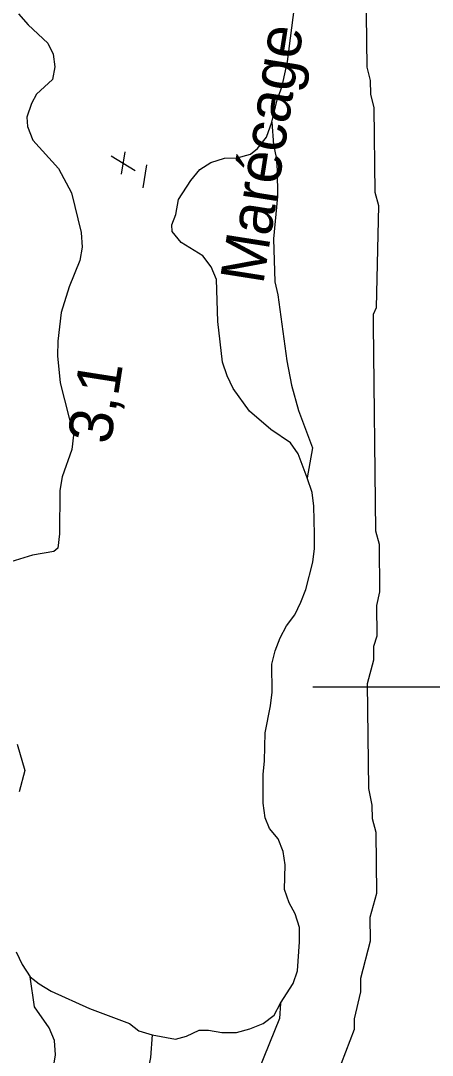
# Model space of a CAD drawing. Extents: x 282461 to 284471, y 5554090 to 5557646.
# Drawn here: x 283569.9 to 283598.2, y 5556774.7 to 5556845.7 of the extents above; entities that cross this region are included whole.
import ezdxf

# ---------------------------------------------------------------- set-up
doc = ezdxf.new("R2010")
doc.units = 0
for name, color, linetype in [('Niveau 2', 7, 'Continuous'), ('Niveau 3', 7, 'Continuous'), ('Niveau 4', 7, 'Continuous'), ('Niveau 61', 7, 'Continuous'), ('Niveau 7', 7, 'Continuous')]:
    doc.layers.add(name, color=color, linetype=linetype)

msp = doc.modelspace()

# ---------------------------------------------------------------- linework, layer by layer
at = {"layer": 'Niveau 2'}
for points in [[(283593.3, 5556780.02), (283593.97, 5556782.58), (283593.95, 5556784.21), (283594.4, 5556785.84), (283594.35, 5556790.02), (283594.11, 5556790.95), (283594.09, 5556791.88), (283593.85, 5556793.04), (283593.76, 5556800.24), (283594.21, 5556801.87), (283594.2, 5556802.8), (283594.42, 5556803.5), (283594.4, 5556805.59), (283594.62, 5556806.52), (283594.58, 5556809.78), (283594.34, 5556810.7), (283594.17, 5556824.88), (283594.17, 5556825.58), (283594.39, 5556826.04), (283594.55, 5556833.02), (283594.3, 5556833.94), (283594.23, 5556839.75), (283593.99, 5556840.68), (283593.98, 5556841.61), (283593.74, 5556842.54), (283593.63, 5556851.6)], [(283591.98, 5556774.19), (283592.88, 5556776.52), (283592.87, 5556777.22), (283593.31, 5556779.09), (283593.3, 5556780.02)]]:
    msp.add_lwpolyline(points, dxfattribs=at)
at = {"layer": 'Niveau 3'}
for p, q in [((283576.88, 5556835.19), (283577.13, 5556836.73)), ((283576.17, 5556836.45), (283577.8, 5556835.45)), ((283578.36, 5556834.25), (283578.6, 5556835.83))]:
    msp.add_line(p, q, dxfattribs=at)
at = {"layer": 'Niveau 4'}
for points in [[(283588.78, 5556804.95), (283589.18, 5556805.83), (283589.52, 5556806.7), (283590.02, 5556808.57), (283590.13, 5556809.5), (283590.12, 5556810.49), (283590.09, 5556812.41), (283589.97, 5556813.34), (283589.63, 5556814.35), (283589, 5556816), (283588.47, 5556816.75), (283587.12, 5556817.67), (283585.66, 5556818.93), (283584.53, 5556820.48), (283584.12, 5556821.35), (283583.81, 5556822.28), (283583.49, 5556825.07), (283583.4, 5556827.97), (283583.04, 5556828.84), (283582.45, 5556829.59), (283580.98, 5556830.5), (283580.34, 5556831.25), (283580.33, 5556831.72), (283580.61, 5556832.42), (283580.78, 5556833.46), (283581.63, 5556834.75), (283582.26, 5556835.52), (283583.01, 5556835.99), (283583.94, 5556836.29), (283584.81, 5556836.3), (283585.74, 5556836.55), (283586.2, 5556836.96), (283586.83, 5556837.72), (283587.19, 5556838.76), (283587.56, 5556840.29), (283587.9, 5556841.22), (283588.28, 5556842.91), (283588.87, 5556847.57)], [(283569.81, 5556846.19), (283570.46, 5556845.44), (283571.81, 5556844.17), (283572.17, 5556843.42), (283572.29, 5556842.55), (283572.13, 5556841.68), (283571.04, 5556840.68), (283570.69, 5556840.03), (283570.36, 5556839.1), (283570.42, 5556838.46), (283570.78, 5556837.53), (283572.55, 5556835.58), (283573.44, 5556833.9), (283574.11, 5556831.18), (283574.18, 5556830.19), (283574.02, 5556829.26), (283573.28, 5556827.45), (283572.72, 5556825.7), (283572.51, 5556823.72), (283572.47, 5556822.73), (283572.66, 5556820.87), (283573.58, 5556817.28), (283573.47, 5556816.29), (283572.8, 5556814.42), (283572.63, 5556813.49), (283572.61, 5556810.52), (283572.5, 5556809.53), (283572.22, 5556809.29), (283570.77, 5556809.04), (283568.97, 5556808.5)], [(283569.63, 5556781.82), (283570.05, 5556780.95), (283570.61, 5556780.12), (283571.22, 5556779.63), (283572.04, 5556779.12), (283574.68, 5556777.93), (283577.42, 5556776.91), (283578.06, 5556776.4), (283578.98, 5556776.13), (283580.57, 5556775.84), (283581.33, 5556776.03), (283582.2, 5556776.44), (283582.84, 5556776.45), (283583.77, 5556776.29), (283584.76, 5556776.3), (283585.68, 5556776.54), (283586.61, 5556776.9), (283587.36, 5556777.49), (283587.79, 5556778.31), (283588.67, 5556779.66), (283588.95, 5556780.53), (283589.1, 5556782.51), (283589.09, 5556783.5), (283588.79, 5556784.43), (283588.38, 5556785.18), (283588.07, 5556786.11), (283588.11, 5556787.79), (283587.98, 5556788.72), (283587.63, 5556789.59), (283587.04, 5556790.28), (283586.74, 5556791.03), (283586.61, 5556792.02), (283586.59, 5556794), (283586.69, 5556794.93), (283586.73, 5556796.85), (283587.11, 5556798.71), (283587.22, 5556799.64), (283587.2, 5556801.56), (283587.42, 5556802.49), (283587.76, 5556803.37), (283588.21, 5556804.19), (283588.78, 5556804.95)], [(283569.7, 5556796.07), (283570.24, 5556794.27), (283569.85, 5556792.81)], [(283578.98, 5556776.13), (283578.87, 5556774.57), (283578.54, 5556772.94), (283577.98, 5556770.96), (283575.26, 5556764.88), (283575.08, 5556761.51)]]:
    msp.add_lwpolyline(points, dxfattribs=at)
at = {"layer": 'Niveau 61'}
msp.add_lwpolyline([(283590, 5556800), (283610, 5556800)], dxfattribs=at)
at = {"layer": 'Niveau 7'}
for points in [[(283587.19, 5556838.76), (283587.3, 5556837.2), (283587.49, 5556836.33), (283587.56, 5556835.46), (283587.58, 5556833.66), (283587.32, 5556830.75), (283587.41, 5556827.79), (283587.6, 5556826.92), (283588.23, 5556822.39), (283588.54, 5556820.71), (283589.03, 5556818.97), (283589.99, 5556816.42), (283589.63, 5556814.35)], [(283569.09, 5556747.86), (283569.31, 5556749.61), (283569.24, 5556750.6), (283570.07, 5556754.04), (283570.28, 5556756.01), (283570.08, 5556757.87), (283570, 5556759.79), (283570.5, 5556761.66), (283571.47, 5556763.35), (283571.87, 5556764.23), (283572.14, 5556766.04), (283572.13, 5556767.02), (283571.74, 5556769.99), (283571.73, 5556770.97), (283572.33, 5556774.76), (283572.26, 5556775.75), (283571.9, 5556776.62), (283570.89, 5556778.06), (283570.61, 5556780.12)], [(283587.79, 5556778.31), (283587.71, 5556777.26), (283586.3, 5556773.76)]]:
    msp.add_lwpolyline(points, dxfattribs=at)

# ---------------------------------------------------------------- texts
at = {"layer": 'Niveau 3'}
msp.add_text('    3,1', height=3, rotation=81.0958, dxfattribs=at).set_placement((283575.42, 5556812.18))
at = {"layer": 'Niveau 7'}
msp.add_text('Marécage', height=3, rotation=81.0598, dxfattribs=at).set_placement((283586.6, 5556827.57))

doc.saveas('drawing.dxf')
